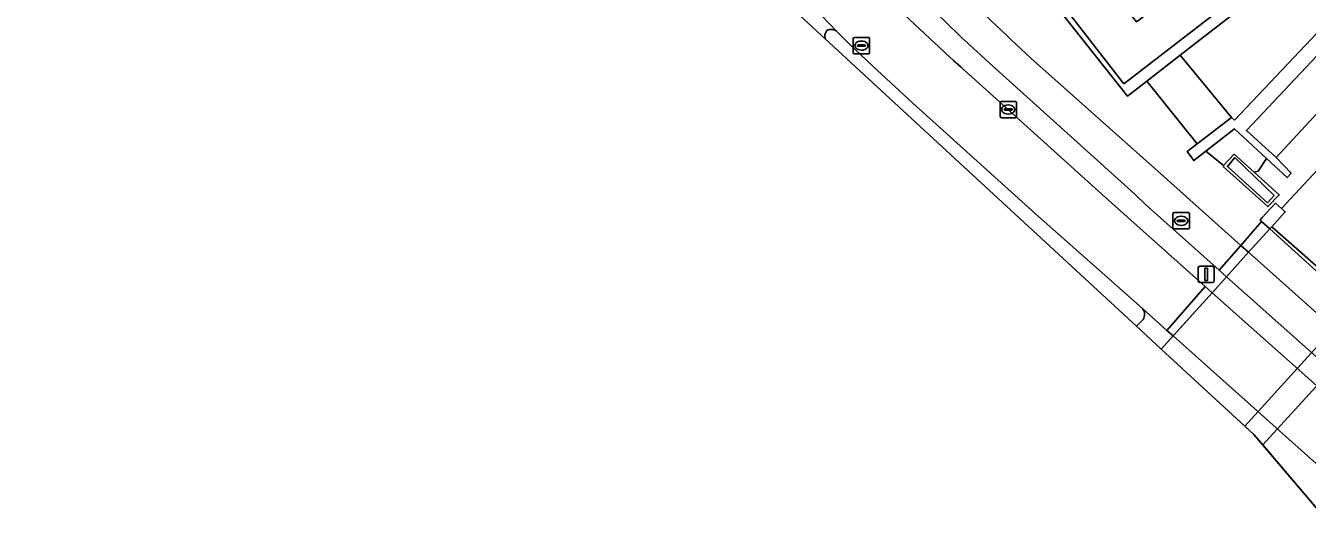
# Model space of a CAD drawing. Extents: x 161087 to 161926, y 382572 to 383873.
# Drawn here: x 161430.8 to 161509.1, y 382798.2 to 382829.1 of the extents above; entities that cross this region are included whole.
import ezdxf

# ---------------------------------------------------------------- set-up
doc = ezdxf.new("R2010")
doc.units = 0
for name, color, linetype in [('IMGEO_Berm_gesloten', 7, 'Continuous'), ('IMGEO_Berm_open', 7, 'Continuous'), ('IMGEO_Brandkraan', 7, 'Continuous'), ('IMGEO_Dek', 7, 'Continuous'), ('IMGEO_Fietspad_gesloten', 7, 'Continuous'), ('IMGEO_Groenvoorziening', 7, 'Continuous'), ('IMGEO_Kolk', 7, 'Continuous'), ('IMGEO_Lichtmast', 7, 'Continuous'), ('IMGEO_Muur', 7, 'Continuous'), ('IMGEO_Oever', 7, 'Continuous'), ('IMGEO_OVBaan_gesloten', 7, 'Continuous'), ('IMGEO_Pijler', 7, 'Continuous'), ('IMGEO_Rijbaan_lokaal_gesloten', 7, 'Continuous'), ('IMGEO_Rioolput', 7, 'Continuous'), ('IMGEO_Verkeerseiland_gesloten', 7, 'Continuous'), ('IMGEO_Voetgangersgebied_open', 7, 'Continuous'), ('IMGEO_Voetpad_gesloten', 7, 'Continuous'), ('IMGEO_Voetpad_op_trap', 7, 'Continuous'), ('IMGEO_Voetpad_open', 7, 'Continuous'), ('IMGEO_Waterloop', 7, 'Continuous')]:
    doc.layers.add(name, color=color, linetype=linetype)

msp = doc.modelspace()

# ---------------------------------------------------------------- linework, layer by layer
at = {"layer": 'IMGEO_Berm_gesloten'}
for points in [[(161500.209, 382809.288), (161500.929, 382810.086), (161500.555, 382810.42), (161499.055, 382811.76)], [(161499.092, 382811.1), (161498.704, 382810.679), (161500.209, 382809.288)]]:
    msp.add_lwpolyline(points, dxfattribs=at)
msp.add_lwpolyline([(161510.861, 382798.2), (161512.379, 382799.859), (161500.929, 382810.086), (161500.209, 382809.289), (161505.863, 382804.066)], close=True, dxfattribs=at)
msp.add_arc((161498.675, 382811.408), 0.518, 323.57908, 42.83828, dxfattribs=at)
at = {"layer": 'IMGEO_Berm_open'}
msp.add_lwpolyline([(161488.438, 382826.098), (161497.004, 382818.362), (161502.896, 382813.112), (161503.32, 382812.734), (161504.2, 382813.708), (161503.751, 382814.108), (161499.247, 382818.126), (161498.588, 382818.752), (161489.484, 382826.978)], dxfattribs=at)
msp.add_lwpolyline([(161504.2, 382813.708), (161503.32, 382812.734), (161514.799, 382802.505), (161515.68, 382803.468)], close=True, dxfattribs=at)
for centre, radius, start, end in [((161551.055, 382894.885), 91.665, 217.88254, 227.80147), ((161590.822, 382940.217), 153.316, 224.3534, 228.10257)]:
    msp.add_arc(centre, radius, start, end, dxfattribs=at)
at = {"layer": 'IMGEO_Brandkraan'}
for p, q in [((161500.924, 382816.705), (161500.924, 382817.557)), ((161500.999, 382817.631), (161501.851, 382817.631)), ((161501.183, 382817.125), (161501.183, 382817.137)), ((161501.621, 382817.088), (161501.223, 382817.088)), ((161501.226, 382817.174), (161501.624, 382817.174)), ((161501.412, 382817.411), (161501.437, 382817.411)), ((161501.667, 382817.137), (161501.667, 382817.125)), ((161501.925, 382817.557), (161501.925, 382816.705)), ((161501.851, 382816.631), (161500.999, 382816.631)), ((161501.435, 382816.851), (161501.41, 382816.851))]:
    msp.add_line(p, q, dxfattribs=at)
for points in [[(161500.924, 382816.705), (161500.924, 382817.557)], [(161500.999, 382817.631), (161501.851, 382817.631)], [(161501.925, 382817.557), (161501.925, 382816.705)], [(161501.851, 382816.631), (161500.999, 382816.631)]]:
    msp.add_lwpolyline(points, dxfattribs=at)
for centre, radius, start, end in [((161501.001, 382817.555), 0.0765, 91.55205, 178.44795), ((161501.001, 382817.555), 0.0765, 91.55205, 178.44795), ((161501.223, 382817.134), 0.0403, 85.87752, 175.75265), ((161501.22, 382817.124), 0.0366, 178.93798, 274.71019), ((161501.624, 382817.131), 0.043, 264.86636, 352.45326), ((161501.628, 382817.136), 0.0386, 1.73085, 96.63898), ((161501.849, 382817.555), 0.0765, 1.55205, 88.44795), ((161501.849, 382817.555), 0.0765, 1.55205, 88.44795), ((161501.001, 382816.707), 0.0765, 181.55205, 268.44795), ((161501.001, 382816.707), 0.0765, 181.55205, 268.44795), ((161501.849, 382816.707), 0.0765, 271.55205, 358.44795), ((161501.849, 382816.707), 0.0765, 271.55205, 358.44795)]:
    msp.add_arc(centre, radius, start, end, dxfattribs=at)
for centre, major_axis, ratio, start_param, end_param in [((161501.411, 382817.131), (-0.387, 0.002), 0.722429, 4.712389, 7.853982), ((161501.436, 382817.131), (-0.39, 0.002), 0.717154, 1.570796, 4.712389)]:
    msp.add_ellipse(centre, major_axis=major_axis, ratio=ratio, start_param=start_param, end_param=end_param, dxfattribs=at)
at = {"layer": 'IMGEO_Dek'}
msp.add_lwpolyline([(161510.861, 382798.2), (161514.799, 382802.505), (161515.68, 382803.468), (161517.032, 382804.946), (161518.253, 382806.281), (161518.457, 382806.504), (161513.385, 382811.061), (161512.201, 382812.146), (161506.961, 382816.765), (161506.84, 382816.631), (161505.549, 382815.202), (161504.2, 382813.708), (161503.32, 382812.734), (161500.209, 382809.288), (161505.863, 382804.066)], close=True, dxfattribs=at)
at = {"layer": 'IMGEO_Fietspad_gesloten'}
msp.add_lwpolyline([(161489.484, 382826.978), (161498.588, 382818.752), (161499.247, 382818.126), (161503.751, 382814.108), (161505.076, 382815.624), (161500, 382820.157), (161492.245, 382827.082)], dxfattribs=at)
for points in [[(161505.549, 382815.202), (161505.076, 382815.624), (161503.751, 382814.108), (161504.2, 382813.708)], [(161505.549, 382815.202), (161504.2, 382813.708), (161515.68, 382803.468), (161517.032, 382804.946), (161516.15, 382805.735)]]:
    msp.add_lwpolyline(points, close=True, dxfattribs=at)
for centre, radius, start, end in [((161551.055, 382894.885), 91.665, 217.88254, 227.80147), ((161565.476, 382907.779), 108.971, 220.79438, 227.77696)]:
    msp.add_arc(centre, radius, start, end, dxfattribs=at)
at = {"layer": 'IMGEO_Groenvoorziening'}
msp.add_lwpolyline([(161504.701, 382820.995), (161504.252, 382820.441), (161506.692, 382818.238), (161507.107, 382818.687)], close=True, dxfattribs=at)
at = {"layer": 'IMGEO_Kolk'}
for p, q in [((161490.357, 382823.509), (161490.357, 382824.361)), ((161490.432, 382824.435), (161491.284, 382824.435)), ((161490.845, 382824.215), (161490.87, 382824.215)), ((161491.358, 382824.361), (161491.358, 382823.509)), ((161491.284, 382823.435), (161490.432, 382823.435)), ((161490.616, 382823.929), (161490.616, 382823.941)), ((161491.054, 382823.892), (161490.656, 382823.892)), ((161490.659, 382823.978), (161491.057, 382823.978)), ((161490.868, 382823.655), (161490.843, 382823.655)), ((161491.1, 382823.941), (161491.1, 382823.929))]:
    msp.add_line(p, q, dxfattribs=at)
for points in [[(161490.357, 382823.509), (161490.357, 382824.361)], [(161490.432, 382824.435), (161491.284, 382824.435)], [(161491.358, 382824.361), (161491.358, 382823.509)], [(161491.284, 382823.435), (161490.432, 382823.435)]]:
    msp.add_lwpolyline(points, dxfattribs=at)
for centre, radius, start, end in [((161490.434, 382824.359), 0.0765, 91.55205, 178.44795), ((161490.434, 382824.359), 0.0765, 91.55205, 178.44795), ((161491.282, 382824.359), 0.0765, 1.55205, 88.44795), ((161491.282, 382824.359), 0.0765, 1.55205, 88.44795), ((161490.434, 382823.511), 0.0765, 181.55205, 268.44795), ((161490.434, 382823.511), 0.0765, 181.55205, 268.44795), ((161490.656, 382823.938), 0.0403, 85.87752, 175.75265), ((161490.653, 382823.928), 0.0366, 178.93798, 274.71019), ((161491.057, 382823.935), 0.043, 264.86636, 352.45326), ((161491.061, 382823.94), 0.0386, 1.73085, 96.63898), ((161491.282, 382823.511), 0.0765, 271.55205, 358.44795), ((161491.282, 382823.511), 0.0765, 271.55205, 358.44795)]:
    msp.add_arc(centre, radius, start, end, dxfattribs=at)
for centre, major_axis, ratio, start_param, end_param in [((161490.844, 382823.935), (-0.387, 0.002), 0.722429, 4.712389, 7.853982), ((161490.869, 382823.935), (-0.39, 0.002), 0.717154, 1.570796, 4.712389)]:
    msp.add_ellipse(centre, major_axis=major_axis, ratio=ratio, start_param=start_param, end_param=end_param, dxfattribs=at)
at = {"layer": 'IMGEO_Lichtmast'}
for p, q in [((161502.458, 382813.449), (161502.458, 382814.249)), ((161502.458, 382814.249), (161502.458, 382813.449)), ((161502.558, 382814.349), (161503.348, 382814.349)), ((161503.348, 382814.349), (161502.558, 382814.349)), ((161503.448, 382814.249), (161503.448, 382813.449)), ((161503.448, 382813.449), (161503.448, 382814.249)), ((161503.348, 382813.349), (161502.558, 382813.349)), ((161502.558, 382813.349), (161503.348, 382813.349))]:
    msp.add_line(p, q, dxfattribs=at)
msp.add_lwpolyline([(161502.878, 382814.224), (161503.028, 382814.224), (161503.028, 382813.474), (161502.878, 382813.474), (161502.878, 382814.224)], dxfattribs=at)
for centre, start, end in [((161502.558, 382814.249), 90, 180), ((161502.558, 382814.249), 90, 180), ((161503.348, 382814.249), 0, 90), ((161503.348, 382814.249), 360, 90), ((161502.558, 382813.449), 180, 270), ((161502.558, 382813.449), 180, 270), ((161503.348, 382813.449), 270, 0), ((161503.348, 382813.449), 270, 0)]:
    msp.add_arc(centre, 0.1, start, end, dxfattribs=at)
at = {"layer": 'IMGEO_Muur'}
for points in [[(161506.055, 382830.912), (161505.658, 382831.489), (161505.563, 382831.416), (161497.926, 382825.513), (161492.394, 382832.629), (161491.726, 382832.044), (161486.593, 382838.651), (161486.273, 382838.429), (161486.375, 382838.299), (161487.108, 382837.36), (161491.422, 382831.833), (161491.13, 382831.626), (161491.521, 382831.05), (161492.513, 382831.862), (161498.145, 382824.749), (161499.33, 382825.672), (161501.373, 382827.264)], [(161504.673, 382821.199), (161504.004, 382820.514), (161504.015, 382820.425), (161506.714, 382817.998), (161507.413, 382818.717), (161505.886, 382820.1)], [(161504.701, 382820.995), (161507.107, 382818.687), (161506.692, 382818.238), (161504.252, 382820.441)], [(161507.789, 382817.671), (161507.564, 382817.89), (161507.186, 382818.205), (161506.352, 382817.302), (161506.242, 382817.174), (161506.342, 382817.083), (161506.84, 382816.631), (161506.961, 382816.765)], [(161518.253, 382806.281), (161518.457, 382806.504), (161513.385, 382811.061), (161512.201, 382812.146), (161506.961, 382816.765), (161506.84, 382816.631)]]:
    msp.add_lwpolyline(points, close=True, dxfattribs=at)
msp.add_lwpolyline([(161512.995, 382832.094), (161504.691, 382823.29), (161504.498, 382823.45), (161502.404, 382821.842), (161501.786, 382821.367), (161502.189, 382820.81), (161502.922, 382821.379), (161504.69, 382822.752), (161506.639, 382820.942), (161507.896, 382819.775), (161508.15, 382820.047), (161507.239, 382821.005), (161505.408, 382822.646), (161512.039, 382829.68)], dxfattribs=at)
at = {"layer": 'IMGEO_Oever'}
msp.add_lwpolyline([(161613.505, 382899.592), (161599.545, 382897.769), (161591.953, 382895.257), (161578.519, 382887.875), (161572.18, 382883.579), (161571.715, 382883.264), (161568.227, 382880.509), (161559.248, 382873.449), (161543.617, 382860.035), (161541.947, 382858.526), (161538.818, 382855.702), (161536.164, 382853.306), (161527.937, 382845.575), (161518.926, 382836.727), (161512.039, 382829.68), (161505.408, 382822.646), (161507.239, 382821.005), (161510.569, 382824.601), (161512.277, 382822.95), (161515.38, 382823.252), (161523.203, 382830.903), (161537.516, 382844.98)], dxfattribs=at)
at = {"layer": 'IMGEO_OVBaan_gesloten'}
msp.add_lwpolyline([(161480.402, 382828.692), (161481.129, 382827.96), (161482.583, 382826.587), (161485.023, 382824.322), (161488.117, 382821.524), (161492.516, 382817.552), (161499.055, 382811.76), (161500.555, 382810.42), (161502.896, 382813.112), (161497.004, 382818.362), (161488.438, 382826.098)], dxfattribs=at)
msp.add_lwpolyline([(161503.32, 382812.734), (161500.929, 382810.086), (161512.379, 382799.859), (161514.799, 382802.505)], close=True, dxfattribs=at)
for centre, radius, start, end in [((161555.229, 382900.594), 103.774, 211.92949, 223.85823), ((161590.822, 382940.217), 153.316, 224.3534, 228.10257)]:
    msp.add_arc(centre, radius, start, end, dxfattribs=at)
at = {"layer": 'IMGEO_Pijler'}
msp.add_lwpolyline([(161506.411, 382803.423), (161513.385, 382811.061), (161513.868, 382811.699), (161512.714, 382812.703), (161512.201, 382812.146), (161505.31, 382804.577), (161505.863, 382804.066)], close=True, dxfattribs=at)
at = {"layer": 'IMGEO_Rijbaan_lokaal_gesloten'}
msp.add_lwpolyline([(161396.802, 382955.002), (161389.997, 382963.844), (161373.955, 382984.236), (161364.474, 382996.402), (161349.395, 383015.579), (161339.705, 383027.962), (161323.369, 383048.79), (161322.958, 383048.175), (161399.802, 382948.43), (161459.121, 382855.398), (161473.698, 382833.776), (161479.667, 382828.263)], dxfattribs=at)
msp.add_lwpolyline([(161503.32, 382812.734), (161502.896, 382813.112), (161500.555, 382810.42), (161500.929, 382810.086)], close=True, dxfattribs=at)
for centre, radius, start, end in [((161555.229, 382900.594), 103.774, 211.92949, 223.85823), ((161480.04, 382828.297), 0.536, 47.52135, 119.09105), ((161480.169, 382828.414), 0.524, 137.9185, 196.72835)]:
    msp.add_arc(centre, radius, start, end, dxfattribs=at)
at = {"layer": 'IMGEO_Rioolput'}
for p, q in [((161481.383, 382827.418), (161481.383, 382828.27)), ((161481.458, 382828.344), (161482.31, 382828.344)), ((161481.871, 382828.124), (161481.896, 382828.124)), ((161482.384, 382828.27), (161482.384, 382827.418)), ((161482.31, 382827.344), (161481.458, 382827.344)), ((161481.642, 382827.838), (161481.642, 382827.85)), ((161482.08, 382827.801), (161481.682, 382827.801)), ((161481.685, 382827.887), (161482.083, 382827.887)), ((161481.894, 382827.564), (161481.869, 382827.564)), ((161482.126, 382827.85), (161482.126, 382827.838))]:
    msp.add_line(p, q, dxfattribs=at)
for points in [[(161481.383, 382827.418), (161481.383, 382828.27)], [(161481.458, 382828.344), (161482.31, 382828.344)], [(161482.384, 382828.27), (161482.384, 382827.418)], [(161482.31, 382827.344), (161481.458, 382827.344)]]:
    msp.add_lwpolyline(points, dxfattribs=at)
for centre, radius, start, end in [((161481.46, 382828.268), 0.0765, 91.55205, 178.44795), ((161481.46, 382828.268), 0.0765, 91.55205, 178.44795), ((161482.308, 382828.268), 0.0765, 1.55205, 88.44795), ((161482.308, 382828.268), 0.0765, 1.55205, 88.44795), ((161481.46, 382827.42), 0.0765, 181.55205, 268.44795), ((161481.46, 382827.42), 0.0765, 181.55205, 268.44795), ((161481.682, 382827.847), 0.0403, 85.87752, 175.75265), ((161481.679, 382827.837), 0.0366, 178.93798, 274.71019), ((161482.083, 382827.844), 0.043, 264.86636, 352.45326), ((161482.087, 382827.849), 0.0386, 1.73085, 96.63898), ((161482.308, 382827.42), 0.0765, 271.55205, 358.44795), ((161482.308, 382827.42), 0.0765, 271.55205, 358.44795)]:
    msp.add_arc(centre, radius, start, end, dxfattribs=at)
for centre, major_axis, ratio, start_param, end_param in [((161481.87, 382827.844), (-0.387, 0.002), 0.722429, 4.712389, 7.853982), ((161481.895, 382827.844), (-0.39, 0.002), 0.717154, 1.570796, 4.712389)]:
    msp.add_ellipse(centre, major_axis=major_axis, ratio=ratio, start_param=start_param, end_param=end_param, dxfattribs=at)
at = {"layer": 'IMGEO_Verkeerseiland_gesloten'}
for points in [[(161479.667, 382828.263), (161498.704, 382810.679)], [(161499.055, 382811.76), (161492.516, 382817.552), (161488.117, 382821.524), (161485.023, 382824.322), (161482.583, 382826.587), (161481.129, 382827.96), (161480.402, 382828.692)], [(161498.704, 382810.679), (161499.092, 382811.1)]]:
    msp.add_lwpolyline(points, dxfattribs=at)
for centre, radius, start, end in [((161480.04, 382828.297), 0.536, 47.52135, 119.09105), ((161480.169, 382828.414), 0.524, 137.9185, 196.72835), ((161498.675, 382811.408), 0.518, 323.57908, 42.83828)]:
    msp.add_arc(centre, radius, start, end, dxfattribs=at)
at = {"layer": 'IMGEO_Voetgangersgebied_open'}
for points in [[(161510.569, 382824.601), (161507.239, 382821.005), (161508.15, 382820.047), (161507.896, 382819.775), (161506.639, 382820.942), (161506.126, 382820.168), (161505.886, 382820.1), (161507.413, 382818.717), (161506.714, 382817.998), (161504.015, 382820.425), (161504.004, 382820.514), (161502.922, 382821.379), (161502.189, 382820.81), (161501.786, 382821.367), (161502.404, 382821.842), (161499.33, 382825.672), (161498.145, 382824.749), (161492.513, 382831.862)], [(161492.245, 382827.082), (161500, 382820.157), (161505.076, 382815.624), (161506.342, 382817.083), (161506.242, 382817.174), (161506.352, 382817.302), (161507.186, 382818.205), (161507.564, 382817.89), (161512.277, 382822.95)]]:
    msp.add_lwpolyline(points, dxfattribs=at)
msp.add_arc((161565.476, 382907.779), 108.971, 220.79438, 227.77696, dxfattribs=at)
at = {"layer": 'IMGEO_Voetpad_gesloten'}
msp.add_lwpolyline([(161504.288, 382833.565), (161504.209, 382833.505), (161498.689, 382829.297), (161493.247, 382836.137), (161492.539, 382835.625), (161488.926, 382840.391), (161486.593, 382838.651), (161491.726, 382832.044), (161492.394, 382832.629), (161497.926, 382825.513), (161505.563, 382831.416), (161505.658, 382831.489), (161506.055, 382830.912), (161501.373, 382827.264), (161504.498, 382823.45), (161504.691, 382823.29), (161512.995, 382832.094)], dxfattribs=at)
at = {"layer": 'IMGEO_Voetpad_op_trap'}
for points in [[(161501.373, 382827.264), (161499.33, 382825.672), (161502.404, 382821.842), (161504.498, 382823.45)], [(161504.69, 382822.752), (161502.922, 382821.379), (161504.004, 382820.514), (161504.673, 382821.199), (161505.886, 382820.1), (161506.126, 382820.168), (161506.639, 382820.942)]]:
    msp.add_lwpolyline(points, close=True, dxfattribs=at)
at = {"layer": 'IMGEO_Voetpad_open'}
for points in [[(161506.84, 382816.631), (161506.342, 382817.083), (161505.076, 382815.624), (161505.549, 382815.202)], [(161516.15, 382805.735), (161517.032, 382804.946), (161518.253, 382806.281), (161506.84, 382816.631), (161505.549, 382815.202)]]:
    msp.add_lwpolyline(points, close=True, dxfattribs=at)
at = {"layer": 'IMGEO_Waterloop'}
for points in [[(161512.277, 382822.95), (161507.564, 382817.89), (161507.789, 382817.671), (161506.961, 382816.765), (161506.84, 382816.631), (161505.549, 382815.202), (161504.2, 382813.708), (161503.32, 382812.734), (161500.929, 382810.086), (161500.209, 382809.288), (161505.31, 382804.577), (161512.201, 382812.146)], [(161513.385, 382811.061), (161506.411, 382803.423), (161510.861, 382798.2)]]:
    msp.add_lwpolyline(points, dxfattribs=at)

doc.saveas('drawing.dxf')
